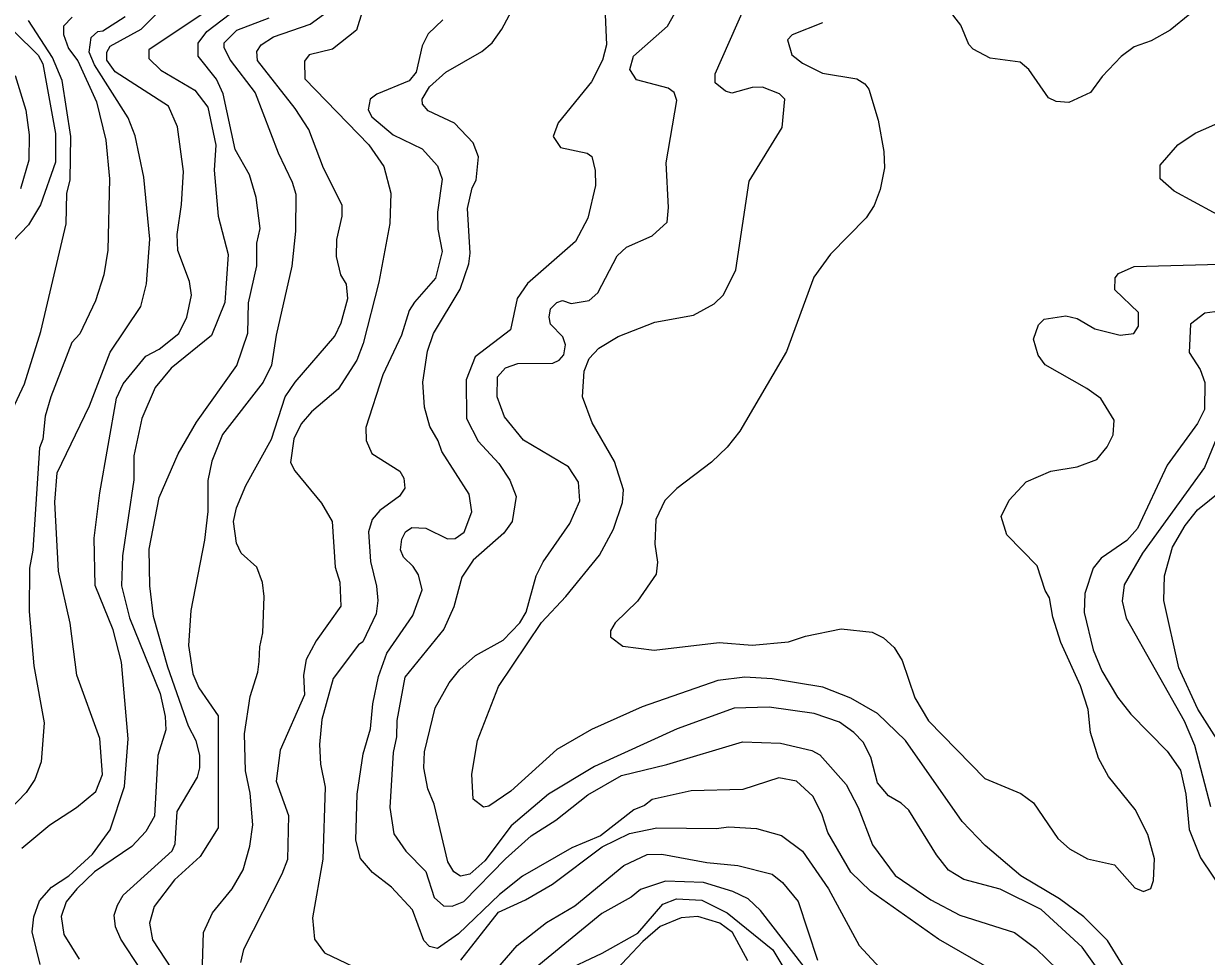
# Model space of a CAD drawing. Extents: x 673.6 to 698.9, y 7012 to 7040.1.
# Drawn here: x 678.962 to 680.672, y 7036.751 to 7038.099 of the extents above; entities that cross this region are included whole.
import ezdxf

# ---------------------------------------------------------------- set-up
doc = ezdxf.new("R2010")
doc.units = 0
doc.header["$LTSCALE"] = 0.032
doc.layers.add('1', color=7, linetype='Continuous', lineweight=25)
doc.layers.add('2', color=7, linetype='Continuous', lineweight=13)

msp = doc.modelspace()

# ---------------------------------------------------------------- linework, layer by layer
at = {"layer": '1'}
for points in [[(678.9864, 7036.7394), (678.9747, 7036.7867), (678.9771, 7036.8083), (678.9854, 7036.8317), (679.0027, 7036.8514), (679.0278, 7036.8676), (679.0617, 7036.899), (679.0873, 7036.9341), (679.1079, 7036.9966), (679.1135, 7037.0655), (679.1037, 7037.1765), (679.0916, 7037.2229), (679.0659, 7037.287), (679.0643, 7037.3554), (679.0723, 7037.4208), (679.0967, 7037.5578), (679.1064, 7037.5783), (679.1391, 7037.6181), (679.1582, 7037.6283), (679.1866, 7037.6512), (679.1981, 7037.6749), (679.2048, 7037.7064), (679.2021, 7037.7262), (679.185, 7037.7712), (679.1843, 7037.7942), (679.1907, 7037.8375), (679.1932, 7037.8853), (679.1848, 7037.9497), (679.1718, 7037.9797), (679.0946, 7038.0292), (679.0826, 7038.0459), (679.0824, 7038.0575), (679.0873, 7038.066), (679.1321, 7038.0905), (679.2264, 7038.1854)], [(679.4719, 7038.1817), (679.4433, 7038.0892), (679.4085, 7038.062), (679.3752, 7038.0537), (679.3683, 7038.0445), (679.3685, 7038.0189), (679.4613, 7037.9237), (679.483, 7037.8924), (679.4932, 7037.8536), (679.4916, 7037.81), (679.4758, 7037.7253), (679.453, 7037.6367), (679.4441, 7037.6128), (679.417, 7037.5708), (679.3784, 7037.5379), (679.3636, 7037.5206)], [(679.9657, 7037.1499), (679.8561, 7037.1118), (679.7829, 7037.079), (679.7328, 7037.0501), (679.6664, 7036.9901), (679.6345, 7036.9682), (679.6268, 7036.9668), (679.6119, 7036.9782), (679.6102, 7037.0145), (679.6181, 7037.0632), (679.6487, 7037.1413), (679.7107, 7037.2335), (679.7457, 7037.2709), (679.7946, 7037.331), (679.815, 7037.3683), (679.8276, 7037.4069), (679.8291, 7037.4254), (679.8161, 7037.4661), (679.7841, 7037.522), (679.7702, 7037.5598), (679.7724, 7037.5967), (679.7796, 7037.6149), (679.7934, 7037.6298), (679.8216, 7037.6468), (679.8745, 7037.6674), (679.9304, 7037.6774), (679.9602, 7037.694), (679.9738, 7037.7069), (679.9917, 7037.7432), (680.0107, 7037.8713), (680.0587, 7037.9486), (680.0625, 7037.9895), (680.0548, 7037.9971), (680.03, 7038.0069), (680.0152, 7038.0067), (679.9859, 7037.9981), (679.9768, 7038.001), (679.9617, 7038.013), (679.9617, 7038.0262), (680.0043, 7038.1219)], [(678.9499, 7038.024), (678.9657, 7037.9737), (678.9705, 7037.9382), (678.9697, 7037.9016), (678.9578, 7037.8599)], [(680.7127, 7037.6863), (680.6696, 7037.6804), (680.6485, 7037.6646), (680.647, 7037.6235), (680.6625, 7037.5992), (680.6696, 7037.5804), (680.6689, 7037.5415), (680.6586, 7037.5212), (680.6148, 7037.4608), (680.5721, 7037.3692), (680.5569, 7037.3518), (680.5196, 7037.3264), (680.5079, 7037.3121), (680.4961, 7037.2754), (680.4949, 7037.248), (680.5079, 7037.1942), (680.5204, 7037.1637), (680.5434, 7037.1259), (680.5626, 7037.101), (680.6151, 7037.0475), (680.6343, 7037.0201), (680.642, 7036.9854), (680.6468, 7036.9345), (680.663, 7036.8935), (680.7157, 7036.8157)], [(679.3636, 7037.5206), (679.3527, 7037.499), (679.3481, 7037.4646), (679.3544, 7037.4529), (679.3929, 7037.4061), (679.4083, 7037.3794)], [(679.4083, 7037.3794), (679.4126, 7037.3137), (679.4192, 7037.2919), (679.4208, 7037.2573), (679.3853, 7037.2072), (679.3708, 7037.1801), (679.3667, 7037.1575), (679.3682, 7037.1292), (679.3331, 7037.0491), (679.3273, 7037.0044), (679.3452, 7036.9546), (679.3436, 7036.891), (679.3356, 7036.8699), (679.2802, 7036.761), (679.2756, 7036.7425)], [(680.1965, 7037.1023), (680.1576, 7037.1244), (680.1174, 7037.14), (680.0442, 7037.1522), (680.0045, 7037.1547), (679.9657, 7037.1499)], [(680.5633, 7036.718), (680.5286, 7036.7742), (680.4946, 7036.8082), (680.4592, 7036.8343), (680.4036, 7036.8674), (680.3518, 7036.9116), (680.3188, 7036.9463), (680.2367, 7037.0629), (680.1965, 7037.1023)], [(679.6384, 7036.724), (679.6757, 7036.7669), (679.718, 7036.8003), (679.7591, 7036.8241), (679.8298, 7036.8825), (679.8634, 7036.8982), (679.8847, 7036.8991), (679.9497, 7036.8869), (679.9946, 7036.8823), (680.0439, 7036.87), (680.0592, 7036.8581), (680.0816, 7036.8305), (680.1097, 7036.746)]]:
    msp.add_lwpolyline(points, dxfattribs=at)
at = {"layer": '2'}
for points in [[(679.8105, 7038.2531), (679.8211, 7038.2073), (679.8022, 7038.1223), (679.8047, 7038.0683), (679.7988, 7038.046), (679.7831, 7038.0146)], [(680.4244, 7036.6957), (680.2847, 7036.7761), (680.1862, 7036.8455), (680.1578, 7036.8731), (680.1244, 7036.93), (680.1157, 7036.9573), (680.1029, 7036.9829), (680.0794, 7037.0043), (680.0539, 7037.0091), (680.0017, 7036.9921), (679.9271, 7036.9903), (679.8709, 7036.9781), (679.8597, 7036.969), (679.8444, 7036.9628), (679.7961, 7036.9253), (679.7545, 7036.9081), (679.6834, 7036.867), (679.6499, 7036.8406), (679.5906, 7036.7837), (679.5605, 7036.7628), (679.5488, 7036.7657), (679.5409, 7036.7744), (679.5244, 7036.8186), (679.494, 7036.8514), (679.4663, 7036.8726), (679.4493, 7036.8926), (679.4423, 7036.9189), (679.4443, 7036.9858), (679.453, 7037.044), (679.4636, 7037.0799), (679.467, 7037.116), (679.4752, 7037.1558), (679.4872, 7037.1895), (679.525, 7037.2437), (679.5381, 7037.2809), (679.533, 7037.3025), (679.5253, 7037.3147), (679.5114, 7037.328), (679.5072, 7037.3384), (679.5087, 7037.3538), (679.514, 7037.3644), (679.5235, 7037.3708), (679.5438, 7037.3699), (679.5748, 7037.3546), (679.586, 7037.3548), (679.5989, 7037.3639), (679.6099, 7037.3935), (679.6064, 7037.419), (679.5665, 7037.4806), (679.5613, 7037.4962), (679.5492, 7037.5168), (679.5417, 7037.5447), (679.5393, 7037.5806), (679.5462, 7037.6257), (679.5546, 7037.6512), (679.5931, 7037.7153), (679.6057, 7037.7518), (679.6075, 7037.7673), (679.6037, 7037.8315), (679.6105, 7037.8615), (679.6165, 7037.8728), (679.6197, 7037.9063), (679.6121, 7037.9266), (679.5851, 7037.955), (679.5469, 7037.9728), (679.5386, 7037.9825), (679.5384, 7037.9897), (679.5489, 7038.0074), (679.5727, 7038.0288), (679.6244, 7038.0585), (679.6394, 7038.0709), (679.6536, 7038.0906), (679.692, 7038.163)], [(679.2137, 7037.0102), (679.2172, 7037.0235), (679.2171, 7037.0421), (679.2119, 7037.0625), (679.2004, 7037.084), (679.1706, 7037.1691), (679.1499, 7037.2423), (679.1448, 7037.2867), (679.1439, 7037.3396), (679.1582, 7037.4142), (679.1857, 7037.4773), (679.212, 7037.5231), (679.2706, 7037.6047), (679.2861, 7037.6518), (679.2871, 7037.6954), (679.2992, 7037.7489), (679.2993, 7037.7817), (679.3041, 7037.8027), (679.2984, 7037.8474), (679.2886, 7037.8803), (679.268, 7037.9168), (679.2506, 7037.9973), (679.2409, 7038.0184), (679.2146, 7038.0516), (679.2144, 7038.0705), (679.2272, 7038.0876), (679.3176, 7038.1567)], [(679.2189, 7038.1116), (679.1432, 7038.0611), (679.1432, 7038.0483), (679.1606, 7038.0314), (679.2099, 7038.0024), (679.2283, 7037.9779), (679.2401, 7037.9234), (679.2377, 7037.8872), (679.2435, 7037.8204), (679.2581, 7037.7652), (679.2531, 7037.6959), (679.2336, 7037.6481), (679.1754, 7037.6012), (679.1525, 7037.5732), (679.1331, 7037.5283), (679.1218, 7037.4743), (679.1217, 7037.4399), (679.1054, 7037.3297), (679.1038, 7037.2867), (679.1155, 7037.2403), (679.1595, 7037.1308), (679.167, 7037.0977), (679.1677, 7037.0786), (679.1561, 7037.0414), (679.1513, 7036.9538), (679.1388, 7036.9318), (679.1188, 7036.9101), (679.0647, 7036.8734), (679.0392, 7036.8488), (679.0238, 7036.8298), (679.0166, 7036.8087), (679.0205, 7036.783), (679.0425, 7036.7474)], [(679.2146, 7036.5405), (679.2221, 7036.7856), (679.2353, 7036.8143), (679.2637, 7036.8488), (679.2795, 7036.8762), (679.2894, 7036.9106), (679.2935, 7036.9411), (679.2895, 7036.9872), (679.2828, 7037.0191), (679.2813, 7037.0725), (679.2896, 7037.1267), (679.3009, 7037.1619), (679.3025, 7037.1773), (679.3035, 7037.1982), (679.3082, 7037.2187), (679.3099, 7037.2712), (679.3075, 7037.2916), (679.2992, 7037.3133), (679.2767, 7037.3337), (679.2699, 7037.3481), (679.2656, 7037.3795), (679.2699, 7037.3994), (679.2835, 7037.4313), (679.3206, 7037.4985), (679.3404, 7037.5598), (679.3549, 7037.581), (679.412, 7037.6472), (679.421, 7037.6664), (679.4307, 7037.7015), (679.4289, 7037.7225), (679.4208, 7037.7359), (679.4147, 7037.7621), (679.415, 7037.7871), (679.4225, 7037.8208), (679.4225, 7037.8364), (679.3956, 7037.8898), (679.3744, 7037.946), (679.3549, 7037.9759), (679.3004, 7038.0453), (679.2993, 7038.0584), (679.3057, 7038.0682), (679.3233, 7038.0795), (679.3765, 7038.0981), (679.4063, 7038.1197)], [(680.5306, 7036.7108), (680.4922, 7036.7646), (680.4329, 7036.8188), (680.3738, 7036.8483), (680.321, 7036.8625), (680.2991, 7036.8756), (680.2818, 7036.8978), (680.2415, 7036.9626), (680.2306, 7036.9728), (680.2121, 7036.983), (680.1962, 7037.002), (680.1866, 7037.0391), (680.1758, 7037.0605), (680.1621, 7037.0749), (680.1415, 7037.0897), (680.105, 7037.102), (680.0396, 7037.1111), (679.9894, 7037.1096), (679.907, 7037.0798), (679.7874, 7037.0256), (679.721, 7036.9858), (679.6668, 7036.9397), (679.6288, 7036.8892), (679.607, 7036.8699), (679.5935, 7036.8672), (679.5839, 7036.8735), (679.5754, 7036.888), (679.5557, 7036.9711), (679.5465, 7036.9935), (679.5409, 7037.0237), (679.5416, 7037.0467), (679.5571, 7037.1104), (679.5775, 7037.1463), (679.5929, 7037.1657), (679.6154, 7037.1857), (679.6552, 7037.2081), (679.6793, 7037.2329), (679.6888, 7037.2487), (679.7032, 7037.3012), (679.7133, 7037.3212), (679.7516, 7037.3764), (679.7661, 7037.4094), (679.7643, 7037.4362), (679.7497, 7037.4585), (679.6845, 7037.4968), (679.6574, 7037.5305), (679.6465, 7037.5595), (679.647, 7037.5885), (679.6587, 7037.6016), (679.6765, 7037.6079), (679.7271, 7037.6083), (679.7363, 7037.6125), (679.7431, 7037.6202), (679.7454, 7037.6347), (679.7418, 7037.6463), (679.7237, 7037.6645), (679.7216, 7037.6749), (679.7238, 7037.6869), (679.7327, 7037.6959), (679.7413, 7037.6986), (679.7537, 7037.6946), (679.7798, 7037.6988), (679.792, 7037.71), (679.82, 7037.7633), (679.8335, 7037.7758), (679.8708, 7037.7921), (679.8924, 7037.8119), (679.8941, 7037.833), (679.891, 7037.8974), (679.9065, 7037.9876), (679.9023, 7037.9994), (679.8939, 7038.0057), (679.8479, 7038.0175), (679.8384, 7038.0325), (679.8435, 7038.0515), (679.8927, 7038.095), (679.9034, 7038.114)], [(680.6475, 7038.1126), (680.6194, 7038.0895), (680.592, 7038.0739), (680.5673, 7038.0652), (680.5486, 7038.0514), (680.5212, 7038.0224), (680.5043, 7037.9991), (680.4727, 7037.9847), (680.4546, 7037.9864), (680.4433, 7037.9916), (680.415, 7038.0325), (680.4024, 7038.0429), (680.359, 7038.0489), (680.3347, 7038.0619), (680.3282, 7038.0686), (680.317, 7038.0966), (680.2984, 7038.1201)], [(679.0327, 7038.1083), (679.0199, 7038.0952), (679.0199, 7038.0828), (679.0273, 7038.063), (679.0406, 7038.0451), (679.0674, 7037.9858), (679.0813, 7037.9303), (679.0864, 7037.8744), (679.0839, 7037.7715), (679.0782, 7037.7358), (679.0662, 7037.6985), (679.0435, 7037.6508), (679.0321, 7037.638), (679.0015, 7037.5598), (678.9936, 7037.5319), (678.9903, 7037.4985), (678.9854, 7037.4861), (678.9755, 7037.3379), (678.9706, 7037.3119), (678.9705, 7037.2497), (678.9772, 7037.1712), (678.9919, 7037.0885), (678.9878, 7037.0322), (678.9784, 7037.007), (678.9658, 7036.9882), (678.9037, 7036.9238)], [(678.9425, 7037.5332), (678.9634, 7037.5786), (678.987, 7037.6539), (679.0239, 7037.8096), (679.0248, 7037.8534), (679.0297, 7037.873), (679.0307, 7037.9359), (679.0182, 7038.0164), (679.0042, 7038.0496), (678.9693, 7038.1031)], [(678.9595, 7036.9076), (679.0003, 7036.9414), (679.0385, 7036.9661), (679.0667, 7036.9896), (679.0765, 7037.0142), (679.0725, 7037.066), (679.0392, 7037.1574), (679.0298, 7037.2324), (679.0126, 7037.3076), (679.0076, 7037.4073), (679.0107, 7037.45), (679.0576, 7037.5467), (679.0873, 7037.6239), (679.1316, 7037.6901), (679.1398, 7037.7229), (679.1447, 7037.7875), (679.1358, 7037.8767), (679.1234, 7037.9367), (679.1135, 7037.9625), (679.0649, 7038.0393), (679.0569, 7038.0576), (679.0601, 7038.0788), (679.0694, 7038.0874), (679.0769, 7038.0885), (679.1089, 7038.109)], [(679.3167, 7038.1068), (679.27, 7038.089), (679.2517, 7038.0705), (679.2518, 7038.0645), (679.261, 7038.0461), (679.2967, 7037.9986), (679.3303, 7037.9122), (679.3506, 7037.8699), (679.3558, 7037.8526), (679.3551, 7037.799), (679.3501, 7037.7482), (679.3273, 7037.6485), (679.3205, 7037.6055), (679.3087, 7037.5806), (679.2496, 7037.505), (679.2341, 7037.4667), (679.2287, 7037.4385), (679.2286, 7037.3938), (679.2236, 7037.3527), (679.204, 7037.2511), (679.2007, 7037.2004), (679.207, 7037.1595), (679.2154, 7037.1392), (679.2435, 7037.0989), (679.2433, 7036.9368), (679.2176, 7036.8956), (679.1804, 7036.8616), (679.1512, 7036.8232), (679.144, 7036.7993), (679.1485, 7036.7753), (679.1759, 7036.7331)], [(679.5682, 7038.1042), (679.5471, 7038.0838), (679.5383, 7038.0668), (679.5294, 7038.0286), (679.5195, 7038.0161), (679.4729, 7037.9966), (679.463, 7037.9897), (679.4604, 7037.9744), (679.4654, 7037.9642), (679.4963, 7037.9383), (679.5382, 7037.9177), (679.5605, 7037.8934), (679.5671, 7037.874), (679.5606, 7037.8264), (679.5609, 7037.8018), (679.5671, 7037.7695), (679.5577, 7037.7309), (679.5271, 7037.6965), (679.5197, 7037.6841), (679.5082, 7037.6488), (679.4813, 7037.5916)], [(680.1169, 7038.0998), (680.0728, 7038.0827), (680.0661, 7038.0751), (680.0725, 7038.0539), (680.0879, 7038.0415), (680.1168, 7038.0272), (680.1667, 7038.0192), (680.1782, 7038.0119), (680.1836, 7038.004), (680.1973, 7037.9595), (680.2057, 7037.9141), (680.2066, 7037.8903), (680.2003, 7037.8591), (680.1917, 7037.836), (680.1798, 7037.818), (680.1282, 7037.7658), (680.1044, 7037.7326), (680.0648, 7037.625), (679.9973, 7037.5099), (679.9791, 7037.4869), (679.9564, 7037.4651), (679.9063, 7037.4272), (679.889, 7037.41), (679.8762, 7037.3823), (679.8745, 7037.3467), (679.8786, 7037.3209), (679.8763, 7037.3034), (679.8495, 7037.2645), (679.8173, 7037.233), (679.8106, 7037.2213), (679.8105, 7037.2129), (679.8283, 7037.1996), (679.8738, 7037.1934), (679.9675, 7037.2048), (680.0153, 7037.2008), (680.0676, 7037.2057), (680.0921, 7037.214), (680.144, 7037.2245), (680.1884, 7037.2196)], [(678.9487, 7038.0872), (678.9834, 7038.0531), (678.9903, 7038.0405), (679.0083, 7037.9398), (679.0083, 7037.8985), (678.9869, 7037.8372), (678.9695, 7037.8082), (678.9356, 7037.7729)], [(679.7831, 7038.0146), (679.735, 7037.9553), (679.7274, 7037.9356), (679.7384, 7037.9196), (679.7768, 7037.9117), (679.7835, 7037.9068), (679.7883, 7037.8866), (679.7889, 7037.8648), (679.7777, 7037.8176), (679.7597, 7037.7839), (679.6907, 7037.7233), (679.6754, 7037.7017), (679.666, 7037.6565), (679.6149, 7037.6173), (679.602, 7037.584), (679.6026, 7037.5285), (679.6192, 7037.4955), (679.6491, 7037.4631), (679.6651, 7037.4394), (679.6739, 7037.4156), (679.6683, 7037.3795), (679.6564, 7037.3628), (679.6118, 7037.3234), (679.5955, 7037.2989), (679.5839, 7037.2564), (679.5695, 7037.2241), (679.5131, 7037.1545), (679.5015, 7037.0922), (679.5014, 7037.0685), (679.4966, 7037.0458), (679.4916, 7036.9662), (679.4972, 7036.9284), (679.5145, 7036.9033), (679.5438, 7036.874), (679.5556, 7036.8361), (679.569, 7036.8244), (679.5817, 7036.8238), (679.5986, 7036.8304), (679.6586, 7036.892), (679.6959, 7036.9254), (679.7317, 7036.9479), (679.7778, 7036.9848), (679.8265, 7037.0124), (679.8921, 7037.0285), (680.001, 7037.061), (680.0562, 7037.0594), (680.1013, 7037.0487), (680.1132, 7037.0423), (680.1512, 7036.9997), (680.1686, 7036.9665), (680.1893, 7036.9123), (680.2218, 7036.8681), (680.2735, 7036.8327), (680.3154, 7036.8109), (680.3941, 7036.7855), (680.4253, 7036.7625), (680.4569, 7036.7317)], [(680.7106, 7037.8106), (680.6251, 7037.8568), (680.6048, 7037.8746), (680.6047, 7037.8941), (680.6302, 7037.9235), (680.6553, 7037.9407), (680.6959, 7037.9582)], [(680.2701, 7037.0913), (680.3514, 7037.0083), (680.4034, 7036.9864), (680.4218, 7036.973), (680.4571, 7036.9215), (680.4738, 7036.9064), (680.4997, 7036.8923), (680.5389, 7036.8836), (680.5683, 7036.8503), (680.5807, 7036.8452), (680.5912, 7036.8493), (680.5953, 7036.8609), (680.5968, 7036.8921), (680.5868, 7036.9273), (680.5688, 7036.9632), (680.5302, 7037.0109), (680.5159, 7037.0378), (680.504, 7037.0747), (680.5006, 7037.1078), (680.4898, 7037.1419), (680.4614, 7037.2045), (680.4496, 7037.2411), (680.4448, 7037.2694), (680.4386, 7037.2796), (680.4272, 7037.3156), (680.3833, 7037.36), (680.3749, 7037.3866), (680.3864, 7037.4102), (680.4114, 7037.4367), (680.4469, 7037.452), (680.4849, 7037.4585), (680.5132, 7037.4691), (680.5284, 7037.4872), (680.537, 7037.5046), (680.5384, 7037.5258), (680.519, 7037.5571), (680.4989, 7037.5717), (680.4386, 7037.6058), (680.4285, 7037.6196), (680.4217, 7037.6431), (680.429, 7037.6637), (680.4372, 7037.6716), (680.4685, 7037.6765), (680.4849, 7037.6728), (680.5102, 7037.6577), (680.5472, 7037.6485), (680.5669, 7037.6511), (680.5736, 7037.6618), (680.5737, 7037.6816), (680.5395, 7037.7144), (680.54, 7037.7317), (680.5446, 7037.7376), (680.5674, 7037.7479), (680.6909, 7037.7513)], [(679.4813, 7037.5916), (679.4571, 7037.5154), (679.4572, 7037.4966), (679.4654, 7037.4775), (679.506, 7037.4521), (679.512, 7037.442)], [(680.7135, 7037.5662), (680.6689, 7037.4576), (680.5792, 7037.3336), (680.553, 7037.2879), (680.55, 7037.2645), (680.5559, 7037.2397), (680.6395, 7037.0914), (680.6544, 7037.0566), (680.6775, 7036.9678)], [(680.84, 7036.6838), (680.8278, 7036.769), (680.8062, 7036.8468), (680.7833, 7036.9024), (680.7558, 7036.9573), (680.6591, 7037.1084), (680.6317, 7037.1681), (680.61, 7037.2653), (680.6111, 7037.301), (680.6229, 7037.3423), (680.6408, 7037.3735), (680.6587, 7037.3965), (680.7408, 7037.4624), (680.7597, 7037.4736), (680.7894, 7037.4767), (680.8586, 7037.44), (680.8816, 7037.4325), (680.9234, 7037.4268), (681.0003, 7037.4283), (681.0296, 7037.4235), (681.0529, 7037.4143)], [(679.512, 7037.442), (679.5131, 7037.4277), (679.5055, 7037.4159), (679.4773, 7037.3952), (679.4659, 7037.3826), (679.4607, 7037.3648), (679.4637, 7037.3219), (679.4725, 7037.286), (679.4742, 7037.2656), (679.4719, 7037.2463), (679.4527, 7037.2056), (679.4463, 7037.2013), (679.4095, 7037.1526), (679.3935, 7037.0936), (679.3897, 7037.0574), (679.3914, 7037.029), (679.3979, 7036.9958), (679.3946, 7036.8918), (679.3797, 7036.8071), (679.3828, 7036.776), (679.397, 7036.7563), (679.4698, 7036.7218)], [(680.1884, 7037.2196), (680.2051, 7037.2112), (680.2204, 7037.1974), (680.2318, 7037.1788), (680.2505, 7037.1249), (680.2701, 7037.0913)], [(679.0982, 7036.8253), (679.106, 7036.8396), (679.1769, 7036.9036), (679.1814, 7036.9138), (679.1843, 7036.9604), (679.2137, 7037.0102)], [(679.5941, 7036.746), (679.6486, 7036.8153), (679.6874, 7036.8327), (679.7268, 7036.8557), (679.7986, 7036.9094), (679.838, 7036.9286), (679.8775, 7036.9368), (679.9632, 7036.9362), (679.9815, 7036.9385), (680.0214, 7036.9359), (680.0574, 7036.9259), (680.0879, 7036.9033), (680.1255, 7036.8489), (680.1697, 7036.767), (680.2058, 7036.7279)], [(680.0904, 7036.7359), (680.0274, 7036.8176), (680.0095, 7036.8344), (679.9872, 7036.8452), (679.9451, 7036.858), (679.89, 7036.8597), (679.8539, 7036.848), (679.8405, 7036.8367), (679.798, 7036.8134), (679.6775, 7036.7145)], [(679.7391, 7036.7281), (679.7983, 7036.7558), (679.85, 7036.785), (679.8859, 7036.8268), (679.9058, 7036.8342), (679.9427, 7036.8324), (679.9791, 7036.814), (680.0452, 7036.7605), (680.0623, 7036.732)], [(679.1314, 7036.7328), (679.1026, 7036.7763), (679.095, 7036.7938), (679.093, 7036.8109), (679.0982, 7036.8253)], [(680.0091, 7036.7449), (679.987, 7036.7857), (679.9685, 7036.799), (679.9369, 7036.8087), (679.9127, 7036.8068), (679.8821, 7036.7943), (679.8573, 7036.7726), (679.8117, 7036.7246)]]:
    msp.add_lwpolyline(points, dxfattribs=at)

doc.saveas('drawing.dxf')
